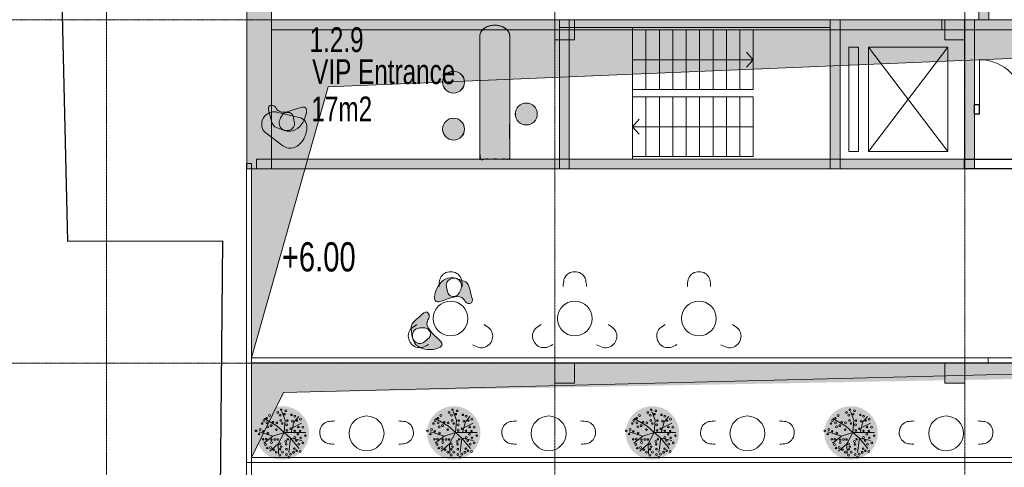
# Model space of a CAD drawing. Header units: millimetres. Extents: x -409347 to -76892, y 286088 to 1850972.
# Tile 285 of 364: x -300041 to -280219, y 1157679 to 1166691. Entities that reach past the tile are written whole.
import ezdxf

# ---------------------------------------------------------------- set-up
doc = ezdxf.new("R2010")
doc.units = ezdxf.units.MM
doc.linetypes.add('DGN Style 2', pattern=[3.08948, 1.853688, -1.235792])
doc.linetypes.add('DGN Style 4', pattern=[4.946257, 2.471584, -1.235792, 0.003089, -1.235792])
for name, color, linetype, lineweight in [('A_BU_CONCRETE_S_FILL', 7, 'Continuous', 0), ('A_BU_DOOR_S', 7, 'Continuous', 0), ('A_BU_ESC_ELE_E', 250, 'Continuous', 0), ('A_BU_PIERCING-DOWN', 7, 'Continuous', 0), ('A_BU_STAIRS_E', 32, 'Continuous', 0), ('A_P_ALLG_RWO_X_X', 20, 'Continuous', 30), ('A_P_MOEB_LOS_X_S', 18, 'Continuous', 0), ('A_P_MOEB_LOS_X_X', 9, 'Continuous', 0), ('A_P_TEXT_100_X_T', 80, 'Continuous', 0), ('A_P_WAND_BET_A_X', 25, 'Continuous', 0), ('A_P_WAND_BET_V_X', 131, 'DGN Style 2', 0), ('A_P_WAND_BET_X_X', 251, 'Continuous', 30), ('W_MÖBEL LINIE', 252, 'Continuous', 13), ('W_TEXT1', 251, 'Continuous', 13), ('X_SCHRAFFUR 3', 65, 'Continuous', 0), ('Y_MENSCHEN (VOR GLAS)', 30, 'Continuous', 0), ('Z_RAUMSTEMPEL', 251, 'Continuous', 0)]:
    doc.layers.add(name, color=color, linetype=linetype, lineweight=lineweight)
doc.layers.add('A_P_ACHS_HAR_X_X', color=70, linetype='DGN Style 4', lineweight=0, transparency=0.7)
doc.styles.add('HPP200-25', font='arial.ttf', dxfattribs={"width": 0.7, "height": 0.5})
doc.styles.add('HPP200-35', font='arial.ttf', dxfattribs={"width": 0.714286, "height": 0.7})

# ---------------------------------------------------------------- blocks, each defined once
blk = doc.blocks.new('*U465')
at = {"layer": 'Y_MENSCHEN (VOR GLAS)', "linetype": 'Continuous', "transparency": 33554508, "extrusion": (0, 0, -1)}
h = blk.add_hatch(color=256, dxfattribs=at)
edge = h.paths.add_edge_path()
edge.add_spline(control_points=[(-0.144, -0.308), (-0.092, -0.397), (0.085, -0.373), (0.335, -0.404), (0.31, -0.247), (0.063, -0.202), (0.149, 0.098), (0.15, 0.404), (-0.21, 0.255), (-0.335, -0.057), (-0.186, -0.235), (-0.144, -0.308)], knot_values=[0, 0, 0, 0, 0.14717, 0.223427, 0.264495, 0.315541, 0.530984, 0.576721, 0.696815, 0.881374, 1, 1, 1, 1], degree=3, periodic=0)
edge = h.paths.add_edge_path(flags=16)
edge.add_spline(control_points=[(-0.241, -0.136), (-0.256, -0.096), (-0.252, -0.013), (-0.17, 0.067), (-0.077, 0.062), (0.006, 0.071), (0.083, 0.044), (0.116, -0.03), (0.116, -0.114), (0.041, -0.177), (-0.041, -0.247), (-0.177, -0.24), (-0.229, -0.169), (-0.241, -0.136)], knot_values=[0, 0, 0, 0, 0.121659, 0.207681, 0.296391, 0.37264, 0.453094, 0.504047, 0.594724, 0.666593, 0.772199, 0.899184, 1, 1, 1, 1], degree=3, periodic=0)
at = {"layer": 'Y_MENSCHEN (VOR GLAS)', "transparency": 33554508}
for points, start_tangent, end_tangent in [([(0.144, -0.308), (-0.156, -0.387), (-0.314, -0.356), (-0.299, -0.271), (-0.206, -0.218), (-0.147, 0.233), (-0.137, 0.329), (0.109, 0.268), (0.266, -0.089), (0.144, -0.308)], (-0.504181, -0.863598), (-0.504181, -0.863598)), ([(0.241, -0.136), (0.233, -0.008), (0.167, 0.054), (0.074, 0.064), (-0.006, 0.065), (-0.083, 0.03), (-0.107, -0.018), (-0.102, -0.113), (-0.051, -0.169), (0.042, -0.23), (0.175, -0.219), (0.241, -0.136)], (0.34202, 0.939693), (0.34202, 0.939693))]:
    blk.add_spline(points, degree=3, dxfattribs=dict(at, start_tangent=start_tangent, end_tangent=end_tangent))
blk = doc.blocks.new('*U467')
at = {"layer": 'A_BU_ESC_ELE_E'}
for p, q in [((-0.678, -1.131), (0.678, 1.131)), ((0.908, -0.956), (-0.908, 0.956))]:
    blk.add_line(p, q, dxfattribs=at)
blk.add_3dface([(0.908, -0.956), (0.678, 1.131), (-0.908, 0.956), (-0.678, -1.131)], dxfattribs=at)

msp = doc.modelspace()

# ---------------------------------------------------------------- hatches: boundary and pattern name
at = {"layer": 'A_BU_CONCRETE_S_FILL', "ltscale": 4.744342, "extrusion": (0, 0, -1)}
msp.add_hatch(color=256, dxfattribs=at).paths.add_polyline_path([(294969, 1163686), (294969, 1188786), (295469, 1188786), (295469, 1163686)], flags=0)
at = {"layer": 'A_BU_CONCRETE_S_FILL', "extrusion": (0, 0, -1)}
msp.add_hatch(color=256, dxfattribs=at).paths.add_polyline_path([(280732, 1166686), (280532, 1166686), (280532, 1182136), (280732, 1182136)], flags=0)
at = {"layer": 'A_BU_CONCRETE_S_FILL'}
msp.add_hatch(color=256, dxfattribs=at).paths.add_polyline_path([(-294969, 1166486), (-294969, 1166686), (-272627, 1166686), (-272627, 1166486)], flags=0)
for points in [[(-288869, 1166686), (-289269, 1166686), (-289269, 1166286), (-288869, 1166286)], [(-289177, 1166686), (-289177, 1163686), (-288977, 1163686), (-288977, 1166686)], [(-289177, 1166536), (-283723, 1166536), (-283723, 1166686), (-289177, 1166686)], [(-283723, 1166686), (-283723, 1163686), (-283523, 1163686), (-283523, 1166686)], [(-281022, 1166486), (-281022, 1166686), (-281475, 1166686), (-281475, 1166486)], [(-281014, 1166686), (-281414, 1166686), (-281414, 1166286), (-281014, 1166286)], [(-280822, 1166686), (-281022, 1166686), (-281022, 1163886), (-280822, 1163886)], [(-289177, 1163686), (-280822, 1163686), (-280822, 1163886), (-289177, 1163886)], [(-289269, 1159375), (-289269, 1159775), (-288869, 1159775), (-288869, 1159375)], [(-281414, 1159374), (-281414, 1159774), (-281014, 1159774), (-281014, 1159374)]]:
    msp.add_hatch(color=256, dxfattribs=at).paths.add_polyline_path(points)
at = {"layer": 'A_BU_CONCRETE_S_FILL', "extrusion": (0, 0, -1)}
msp.add_hatch(color=256, dxfattribs=at).paths.add_polyline_path([(283523, 1166486), (283523, 1166686), (281475, 1166686), (281475, 1166486)])
at = {"layer": 'A_BU_CONCRETE_S_FILL', "ltscale": 4.744342, "transparency": 33554508}
msp.add_hatch(color=256, dxfattribs=at).paths.add_polyline_path([(-295277, 1163686), (-295277, 1163886), (-289177, 1163886), (-289177, 1163686)])
at = {"layer": 'A_BU_PIERCING-DOWN'}
for points in [[(-295377, 1159883), (-295377, 1163686), (-294969, 1163686), (-294969, 1166486), (-266238, 1166486), (-293832, 1165341)], [(-295377, 1157875), (-295377, 1159783), (-262937, 1159774), (-294729, 1159183)]]:
    msp.add_hatch(color=256, dxfattribs=at).paths.add_polyline_path(points)
at = {"layer": 'A_P_MOEB_LOS_X_S', "transparency": 33554508}
h = msp.add_hatch(color=256, dxfattribs=at)
edge = h.paths.add_edge_path()
edge.add_spline(control_points=[(-290177, 1166364), (-290177, 1166580), (-290477, 1166580), (-290777, 1166580), (-290777, 1166364), (-290777, 1165125), (-290777, 1163886), (-290477, 1163886), (-290177, 1163886), (-290177, 1165125), (-290177, 1166364)], knot_values=[0, 0, 0, 0.25, 0.25, 0.5, 0.5, 0.666667, 0.666667, 0.833333, 0.833333, 1, 1, 1], weights=[1, 0.707107, 1, 0.707107, 1, 1, 1, 1, 1, 1, 1], degree=2, periodic=0)
h = msp.add_hatch(color=256, dxfattribs=at)
edge = h.paths.add_edge_path()
edge.add_arc((-291307, 1165433), 221, 270, 450)
edge.add_arc((-291307, 1165433), 221, 90, 270)
h = msp.add_hatch(color=256, dxfattribs=at)
edge = h.paths.add_edge_path()
edge.add_arc((-289842, 1164792), 221, 270, 450)
edge.add_arc((-289842, 1164792), 221, 90, 270)
h = msp.add_hatch(color=256, dxfattribs=at)
edge = h.paths.add_edge_path()
edge.add_arc((-291307, 1164488), 221, 270, 450)
edge.add_arc((-291307, 1164488), 221, 90, 270)
at = {"layer": 'X_SCHRAFFUR 3', "transparency": 33554508}
h = msp.add_hatch(color=256, dxfattribs=at)
edge = h.paths.add_edge_path()
edge.add_arc((-294753, 1158371), 539, 180, 540)
h = msp.add_hatch(color=256, dxfattribs=at)
edge = h.paths.add_edge_path()
edge.add_arc((-291304, 1158371), 539, 180, 540)
h = msp.add_hatch(color=256, dxfattribs=at)
edge = h.paths.add_edge_path()
edge.add_arc((-287304, 1158371), 539, 180, 540)
h = msp.add_hatch(color=256, dxfattribs=at)
edge = h.paths.add_edge_path()
edge.add_arc((-283304, 1158371), 539, 180, 540)
at = {"layer": 'Y_MENSCHEN (VOR GLAS)', "linetype": 'Continuous', "transparency": 33554508, "extrusion": (0, 0, -1)}
h = msp.add_hatch(color=256, dxfattribs=at)
edge = h.paths.add_edge_path()
edge.add_spline(control_points=[(291093, 1161426), (290994, 1161394), (290980, 1161216), (290896, 1160978), (291055, 1160969), (291152, 1161201), (291426, 1161053), (291725, 1160986), (291656, 1161370), (291378, 1161558), (291172, 1161451), (291093, 1161426)], knot_values=[0, 0, 0, 0, 0.14717, 0.223427, 0.264495, 0.315541, 0.530984, 0.576721, 0.696815, 0.881374, 1, 1, 1, 1], degree=3, periodic=0)
edge = h.paths.add_edge_path(flags=16)
edge.add_spline(control_points=[(291281, 1161484), (291324, 1161489), (291403, 1161468), (291465, 1161371), (291439, 1161282), (291430, 1161198), (291387, 1161128), (291308, 1161112), (291226, 1161130), (291181, 1161217), (291129, 1161312), (291166, 1161444), (291246, 1161479), (291281, 1161484)], knot_values=[0, 0, 0, 0, 0.121659, 0.207681, 0.296391, 0.37264, 0.453094, 0.504047, 0.594724, 0.666593, 0.772199, 0.899184, 1, 1, 1, 1], degree=3, periodic=0)
h = msp.add_hatch(color=256, dxfattribs=at)
edge = h.paths.add_edge_path()
edge.add_spline(control_points=[(292161, 1160469), (292177, 1160571), (292026, 1160666), (291853, 1160849), (291772, 1160712), (291933, 1160519), (291676, 1160343), (291480, 1160109), (291852, 1159994), (292147, 1160154), (292147, 1160386), (292161, 1160469)], knot_values=[0, 0, 0, 0, 0.14717, 0.223427, 0.264495, 0.315541, 0.530984, 0.576721, 0.696815, 0.881374, 1, 1, 1, 1], degree=3, periodic=0)
edge = h.paths.add_edge_path(flags=16)
edge.add_spline(control_points=[(292125, 1160275), (292111, 1160234), (292055, 1160174), (291941, 1160163), (291874, 1160227), (291803, 1160273), (291761, 1160344), (291783, 1160421), (291836, 1160486), (291935, 1160486), (292043, 1160488), (292143, 1160395), (292137, 1160308), (292125, 1160275)], knot_values=[0, 0, 0, 0, 0.121659, 0.207681, 0.296391, 0.37264, 0.453094, 0.504047, 0.594724, 0.666593, 0.772199, 0.899184, 1, 1, 1, 1], degree=3, periodic=0)

# ---------------------------------------------------------------- linework, layer by layer
at = {"color": 252, "true_color": 0x939598}
for points in [[(-280722, 1164786), (-280822, 1164786), (-280822, 1164986), (-280722, 1164986)], [(-280722, 1164786), (-280722, 1164986)], [(-279722, 1163686), (-281022, 1163686), (-281022, 1163886), (-279722, 1163886)]]:
    msp.add_lwpolyline(points, dxfattribs=at)
at = {"layer": 'A_BU_CONCRETE_S_FILL', "ltscale": 4.744342}
for p, q in [((-295469, 1163686), (-295469, 1188786)), ((-294969, 1188786), (-294969, 1163686)), ((-294969, 1163686), (-295469, 1163686))]:
    msp.add_line(p, q, dxfattribs=at)
at = {"layer": 'A_BU_CONCRETE_S_FILL'}
for p, q in [((-280732, 1166686), (-280732, 1182136)), ((-280532, 1182136), (-280532, 1166686)), ((-294969, 1166686), (-294969, 1166486)), ((-272627, 1166686), (-294969, 1166686)), ((-280532, 1166686), (-280732, 1166686)), ((-294969, 1166486), (-272627, 1166486)), ((-288869, 1159775), (-289269, 1159775)), ((-289269, 1159775), (-289269, 1159375)), ((-288869, 1159375), (-288869, 1159775)), ((-281014, 1159774), (-281414, 1159774)), ((-281414, 1159774), (-281414, 1159374)), ((-281014, 1159374), (-281014, 1159774)), ((-289269, 1159375), (-288869, 1159375)), ((-281414, 1159374), (-281014, 1159374))]:
    msp.add_line(p, q, dxfattribs=at)
at = {"layer": 'A_BU_CONCRETE_S_FILL', "ltscale": 4.744342, "transparency": 33554508}
for p, q in [((-289177, 1163886), (-295277, 1163886)), ((-295277, 1163886), (-295277, 1163686)), ((-289177, 1163686), (-289177, 1163886)), ((-295277, 1163686), (-289177, 1163686))]:
    msp.add_line(p, q, dxfattribs=at)
at = {"layer": 'A_BU_CONCRETE_S_FILL', "flags": 128}
for points in [[(-288869, 1166686), (-289269, 1166686), (-289269, 1166286), (-288869, 1166286)], [(-289177, 1166686), (-289177, 1163686), (-288977, 1163686), (-288977, 1166686)], [(-289177, 1166536), (-283723, 1166536), (-283723, 1166686), (-289177, 1166686)], [(-283723, 1166686), (-283723, 1163686), (-283523, 1163686), (-283523, 1166686)], [(-283523, 1166486), (-283523, 1166686), (-281475, 1166686), (-281475, 1166486)], [(-281022, 1166486), (-281022, 1166686), (-281475, 1166686), (-281475, 1166486)], [(-281014, 1166686), (-281414, 1166686), (-281414, 1166286), (-281014, 1166286)], [(-280822, 1166686), (-281022, 1166686), (-281022, 1163886), (-280822, 1163886)], [(-289177, 1163686), (-280822, 1163686), (-280822, 1163886), (-289177, 1163886)]]:
    msp.add_lwpolyline(points, close=True, dxfattribs=at)
at = {"layer": 'A_BU_DOOR_S', "color": 252, "true_color": 0x939598, "extrusion": (0, 0, -1)}
msp.add_line((-280722, 1164986), (-280722, 1165886), dxfattribs=at)
msp.add_ellipse((-280722, 1164986), major_axis=(636, 636), ratio=1, start_param=5.49779, end_param=7.068586, dxfattribs=at)
at = {"layer": 'A_BU_ESC_ELE_E'}
msp.add_3dface([(-283152, 1164036), (-283152, 1166136), (-283352, 1166136), (-283352, 1164036)], dxfattribs=at)
at = {"layer": 'A_BU_PIERCING-DOWN'}
for p, q in [((-266238, 1166486), (-294969, 1166486)), ((-294969, 1166486), (-294969, 1163686)), ((-293832, 1165341), (-266238, 1166486)), ((-295377, 1159883), (-293832, 1165341)), ((-294969, 1163686), (-295377, 1163686)), ((-295377, 1163686), (-295377, 1159883)), ((-295377, 1159883), (-295377, 1159883)), ((-271138, 1159783), (-295377, 1159783)), ((-295377, 1159783), (-295377, 1157875)), ((-294729, 1159183), (-271138, 1159783)), ((-295377, 1157875), (-294729, 1159183))]:
    msp.add_line(p, q, dxfattribs=at)
at = {"layer": 'A_BU_STAIRS_E'}
for p, q in [((-287703, 1166536), (-287703, 1163886)), ((-285273, 1165886), (-285408, 1166036)), ((-287703, 1165886), (-285273, 1165886)), ((-285273, 1165886), (-285408, 1165736)), ((-287703, 1164536), (-287568, 1164686)), ((-285273, 1164536), (-287703, 1164536)), ((-287703, 1164536), (-287568, 1164386))]:
    msp.add_line(p, q, dxfattribs=at)
for points in [[(-287703, 1166486), (-287703, 1165286), (-287433, 1165286), (-287433, 1166486)], [(-287433, 1166486), (-287433, 1165286), (-287163, 1165286), (-287163, 1166486)], [(-287163, 1166486), (-287163, 1165286), (-286893, 1165286), (-286893, 1166486)], [(-286893, 1166486), (-286893, 1165286), (-286623, 1165286), (-286623, 1166486)], [(-286623, 1166486), (-286623, 1165286), (-286353, 1165286), (-286353, 1166486)], [(-286353, 1166486), (-286353, 1165286), (-286083, 1165286), (-286083, 1166486)], [(-286083, 1166486), (-286083, 1165286), (-285813, 1165286), (-285813, 1166486)], [(-285813, 1166486), (-285813, 1165286), (-285543, 1165286), (-285543, 1166486)], [(-285543, 1166486), (-285543, 1165286), (-285273, 1165286), (-285273, 1166486)], [(-287703, 1163936), (-287703, 1165136), (-287433, 1165136), (-287433, 1163936)], [(-287433, 1163936), (-287433, 1165136), (-287163, 1165136), (-287163, 1163936)], [(-287163, 1163936), (-287163, 1165136), (-286893, 1165136), (-286893, 1163936)], [(-286893, 1163936), (-286893, 1165136), (-286623, 1165136), (-286623, 1163936)], [(-286623, 1163936), (-286623, 1165136), (-286353, 1165136), (-286353, 1163936)], [(-286353, 1163936), (-286353, 1165136), (-286083, 1165136), (-286083, 1163936)], [(-286083, 1163936), (-286083, 1165136), (-285813, 1165136), (-285813, 1163936)], [(-285813, 1163936), (-285813, 1165136), (-285543, 1165136), (-285543, 1163936)], [(-285543, 1163936), (-285543, 1165136), (-285273, 1165136), (-285273, 1163936)]]:
    msp.add_3dface(points, dxfattribs=at)
at = {"layer": 'A_P_ACHS_HAR_X_X', "ltscale": 0.000466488, "transparency": 33554477}
for p, q in [((-298297, 1198014), (-298297, 1108014)), ((-289269, 1198014), (-289269, 1108014)), ((-281014, 1198014), (-281014, 1108014)), ((-218481, 1166686), (-308481, 1166686)), ((-258295, 1159774), (-308481, 1159774))]:
    msp.add_line(p, q, dxfattribs=at)
at = {"layer": 'A_P_ALLG_RWO_X_X', "ltscale": 0.01}
msp.add_lwpolyline([(-299737, 1190165), (-299076, 1162230), (-295960, 1162237), (-296269, 1129096), (-262938, 1129180), (-262939, 1129934), (-247222, 1130104), (-224676, 1130992), (-223933, 1127653), (-223407, 1125748), (-216572, 1126609), (-198116, 1132504), (-204821, 1160115), (-209805, 1158859), (-209531, 1157510), (-225717, 1153238), (-227520, 1191746)], dxfattribs=at)
at = {"layer": 'A_P_MOEB_LOS_X_S', "transparency": 33554508, "flags": 128}
for points in [[(-291307, 1165211, 1), (-291307, 1165654, 1)], [(-289842, 1164570, 1), (-289842, 1165013, 1)], [(-291307, 1164266, 1), (-291307, 1164709, 1)]]:
    msp.add_lwpolyline(points, format="xyb", close=True, dxfattribs=at)
at = {"layer": 'A_P_MOEB_LOS_X_S', "transparency": 33554508}
msp.add_rational_spline([(-290177, 1166364), (-290177, 1166580), (-290477, 1166580), (-290777, 1166580), (-290777, 1166364), (-290777, 1165125), (-290777, 1163886), (-290477, 1163886), (-290177, 1163886), (-290177, 1165125), (-290177, 1166364)], [1, 0.707106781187, 1, 0.707106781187, 1, 1, 1, 1, 1, 1, 1], degree=2, knots=[0, 0, 0, 0.25, 0.25, 0.5, 0.5, 0.666667, 0.666667, 0.833333, 0.833333, 1, 1, 1], dxfattribs=at)
at = {"layer": 'A_P_MOEB_LOS_X_X', "transparency": 33554508}
msp.add_line((-290177, 1163886), (-290177, 1166364), dxfattribs=at)
at = {"layer": 'A_P_MOEB_LOS_X_X', "transparency": 33554508, "flags": 128}
msp.add_lwpolyline([(-290177, 1163886), (-290777, 1163886), (-290777, 1166364)], dxfattribs=at)
at = {"layer": 'A_P_MOEB_LOS_X_X', "transparency": 33554508}
for centre in [(-291307, 1165433), (-289842, 1164792), (-291307, 1164488)]:
    msp.add_circle(centre, 221, dxfattribs=at)
at = {"layer": 'A_P_MOEB_LOS_X_X', "transparency": 33554508, "extrusion": (0, 0, -1)}
msp.add_ellipse((-290477, 1166364), major_axis=(300, 0), ratio=0.71972, start_param=3.141593, end_param=6.283185, dxfattribs=at)
at = {"layer": 'A_P_WAND_BET_A_X', "transparency": 33554508}
msp.add_line((-280541, 1159882), (-280541, 1159782), dxfattribs=at)
at = {"layer": 'A_P_WAND_BET_A_X', "ltscale": 0.01}
msp.add_3dface([(-409347, 1850972), (-87526, 1850972), (-87526, 286088), (-409347, 286088)], dxfattribs=at)
at = {"layer": 'A_P_WAND_BET_A_X'}
for points in [[(-295477, 1163794), (-295377, 1163794), (-295377, 1157775), (-295477, 1157775)], [(-295377, 1157875), (-295377, 1157775), (-262937, 1157775), (-262937, 1157875)], [(-295477, 1157775), (-295377, 1157775), (-295377, 1137267), (-295477, 1137267)]]:
    msp.add_3dface(points, dxfattribs=at)
at = {"layer": 'A_P_WAND_BET_A_X', "transparency": 33554508}
for points in [[(-295477, 1163686), (-295377, 1163686), (-295377, 1157775), (-295477, 1157775)], [(-295377, 1159883), (-295377, 1159783), (-262937, 1159774), (-262937, 1159883)], [(-295377, 1157875), (-295377, 1157775), (-262937, 1157775), (-262937, 1157875)]]:
    msp.add_3dface(points, dxfattribs=at)
at = {"layer": 'A_P_WAND_BET_V_X'}
for points in [[(-393838, 1227393), (-393831, 1092383), (-110937, 1092398), (-110944, 1227408)], [(-393838, 1227383), (-393831, 1092383), (-110937, 1092398), (-110944, 1227398)]]:
    msp.add_3dface(points, dxfattribs=at)
at = {"layer": 'W_MÖBEL LINIE', "color": 3, "linetype": 'Continuous', "lineweight": 13, "transparency": 33554508}
for p, q in [((-294414, 1164724), (-294871, 1164832)), ((-295111, 1164436), (-294744, 1164154)), ((-294420, 1164171), (-294365, 1164223))]:
    msp.add_line(p, q, dxfattribs=at)
at = {"layer": 'W_MÖBEL LINIE', "transparency": 33554508, "flags": 128}
for points in [[(-291132, 1161319, 0.046214), (-291147, 1161459, 0.301411), (-291334, 1161614, 0.036991), (-291397, 1161614, 0.301411), (-291584, 1161459, 0.046214), (-291599, 1161320)], [(-288632, 1161319, 0.046214), (-288647, 1161459, 0.301411), (-288834, 1161614, 0.036991), (-288897, 1161614, 0.301411), (-289084, 1161459, 0.046214), (-289099, 1161320)], [(-286132, 1161319, 0.046214), (-286147, 1161459, 0.301411), (-286334, 1161614, 0.036991), (-286397, 1161614, 0.301411), (-286584, 1161459, 0.046214), (-286599, 1161320)], [(-292044, 1160555, 0.046214), (-292158, 1160472, 0.301411), (-292199, 1160233, 0.036991), (-292167, 1160177, 0.301411), (-291939, 1160093, 0.046214), (-291811, 1160150)], [(-290926, 1160147, 0.046214), (-290798, 1160090, 0.301411), (-290570, 1160174, 0.036991), (-290538, 1160229, 0.301411), (-290579, 1160469, 0.046214), (-290692, 1160551)], [(-289544, 1160555, 0.046214), (-289658, 1160472, 0.301411), (-289699, 1160233, 0.036991), (-289667, 1160177, 0.301411), (-289439, 1160093, 0.046214), (-289311, 1160150)], [(-288426, 1160147, 0.046214), (-288298, 1160090, 0.301411), (-288070, 1160174, 0.036991), (-288038, 1160229, 0.301411), (-288079, 1160469, 0.046214), (-288192, 1160551)], [(-287044, 1160555, 0.046214), (-287158, 1160472, 0.301411), (-287199, 1160233, 0.036991), (-287167, 1160177, 0.301411), (-286939, 1160093, 0.046214), (-286811, 1160150)], [(-285926, 1160147, 0.046214), (-285798, 1160090, 0.301411), (-285570, 1160174, 0.036991), (-285538, 1160229, 0.301411), (-285579, 1160469, 0.046214), (-285692, 1160551)], [(-293698, 1158611, 0.046214), (-293838, 1158598, 0.301411), (-293997, 1158415, 0.036991), (-293998, 1158351, 0.301411), (-293847, 1158161, 0.046214), (-293708, 1158143)], [(-292416, 1158611, -0.046214), (-292277, 1158598, -0.301411), (-292118, 1158415, -0.036991), (-292116, 1158351, -0.301411), (-292268, 1158161, -0.046214), (-292407, 1158143)], [(-290033, 1158611, 0.046214), (-290172, 1158598, 0.301411), (-290332, 1158415, 0.036991), (-290333, 1158351, 0.301411), (-290182, 1158161, 0.046214), (-290043, 1158143)], [(-288751, 1158611, -0.046214), (-288612, 1158598, -0.301411), (-288452, 1158415, -0.036991), (-288451, 1158351, -0.301411), (-288603, 1158161, -0.046214), (-288741, 1158143)], [(-286033, 1158611, 0.046214), (-286172, 1158598, 0.301411), (-286332, 1158415, 0.036991), (-286333, 1158351, 0.301411), (-286182, 1158161, 0.046214), (-286043, 1158143)], [(-284751, 1158611, -0.046214), (-284612, 1158598, -0.301411), (-284452, 1158415, -0.036991), (-284451, 1158351, -0.301411), (-284603, 1158161, -0.046214), (-284741, 1158143)], [(-282033, 1158611, 0.046214), (-282172, 1158598, 0.301411), (-282332, 1158415, 0.036991), (-282333, 1158351, 0.301411), (-282182, 1158161, 0.046214), (-282043, 1158143)], [(-280751, 1158611, -0.046214), (-280612, 1158598, -0.301411), (-280452, 1158415, -0.036991), (-280451, 1158351, -0.301411), (-280603, 1158161, -0.046214), (-280741, 1158143)]]:
    msp.add_lwpolyline(points, format="xyb", dxfattribs=at)
at = {"layer": 'W_MÖBEL LINIE', "transparency": 33554508}
for centre in [(-291367, 1160674), (-288867, 1160674), (-286367, 1160674), (-293057, 1158362), (-289392, 1158362), (-285392, 1158362), (-281392, 1158362)]:
    msp.add_circle(centre, 350, dxfattribs=at)
at = {"layer": 'W_MÖBEL LINIE', "color": 3, "linetype": 'Continuous', "lineweight": 13, "transparency": 33554508}
for centre, radius, start, end in [((-294919, 1164587), 250, 79.0701, 208.6382), ((-294460, 1164530), 200, 358.2253, 76.7152), ((-295050, 1164515), 100, 208.6382, 232.4535), ((-294790, 1164540), 530, 323.2395, 358.2253), ((-294592, 1164352), 250, 232.4535, 313.4927)]:
    msp.add_arc(centre, radius, start, end, dxfattribs=at)
at = {"layer": 'Y_MENSCHEN (VOR GLAS)', "transparency": 33554508, "flags": 128}
for points in [[(-294719, 1158382), (-294700, 1158630), (-294764, 1158803)], [(-291270, 1158382), (-291250, 1158630), (-291315, 1158803)], [(-287270, 1158382), (-287250, 1158630), (-287315, 1158803)], [(-283270, 1158382), (-283250, 1158630), (-283315, 1158803)], [(-294719, 1158382), (-294861, 1158508), (-295122, 1158659)], [(-294573, 1158382), (-294517, 1158595), (-294425, 1158704)], [(-291270, 1158382), (-291411, 1158508), (-291672, 1158659)], [(-291124, 1158382), (-291067, 1158595), (-290976, 1158704)], [(-287270, 1158382), (-287411, 1158508), (-287672, 1158659)], [(-287124, 1158382), (-287067, 1158595), (-286976, 1158704)], [(-283270, 1158382), (-283411, 1158508), (-283672, 1158659)], [(-283124, 1158382), (-283067, 1158595), (-282976, 1158704)], [(-294947, 1158304), (-295221, 1158395)], [(-294549, 1158474), (-294365, 1158568)], [(-291497, 1158304), (-291771, 1158395)], [(-291099, 1158474), (-290915, 1158568)], [(-287497, 1158304), (-287771, 1158395)], [(-287099, 1158474), (-286915, 1158568)], [(-283497, 1158304), (-283771, 1158395)], [(-283099, 1158474), (-282915, 1158568)], [(-294719, 1158382), (-294947, 1158304), (-295127, 1158164)], [(-294719, 1158382), (-294841, 1158151), (-294833, 1157952)], [(-294719, 1158382), (-294587, 1158268), (-294417, 1158054)], [(-294719, 1158382), (-294284, 1158382)], [(-294587, 1158268), (-294623, 1157979)], [(-294587, 1158268), (-294361, 1158220)], [(-291270, 1158382), (-291497, 1158304), (-291677, 1158164)], [(-291270, 1158382), (-291391, 1158151), (-291384, 1157952)], [(-291270, 1158382), (-291137, 1158268), (-290968, 1158054)], [(-291270, 1158382), (-290834, 1158382)], [(-291137, 1158268), (-291174, 1157979)], [(-291137, 1158268), (-290912, 1158220)], [(-287270, 1158382), (-287497, 1158304), (-287677, 1158164)], [(-287270, 1158382), (-287391, 1158151), (-287384, 1157952)], [(-287270, 1158382), (-287137, 1158268), (-286968, 1158054)], [(-287270, 1158382), (-286834, 1158382)], [(-287137, 1158268), (-287174, 1157979)], [(-287137, 1158268), (-286912, 1158220)], [(-283270, 1158382), (-283497, 1158304), (-283677, 1158164)], [(-283270, 1158382), (-283391, 1158151), (-283384, 1157952)], [(-283270, 1158382), (-283137, 1158268), (-282968, 1158054)], [(-283270, 1158382), (-282834, 1158382)], [(-283137, 1158268), (-283174, 1157979)], [(-283137, 1158268), (-282912, 1158220)], [(-294841, 1158151), (-295007, 1158006)], [(-291391, 1158151), (-291558, 1158006)], [(-287391, 1158151), (-287558, 1158006)], [(-283391, 1158151), (-283558, 1158006)]]:
    msp.add_lwpolyline(points, dxfattribs=at)
at = {"layer": 'Y_MENSCHEN (VOR GLAS)', "transparency": 33554508}
for centre, radius in [((-294843, 1158785), 19.1), ((-294778, 1158837), 15.5), ((-294684, 1158818), 19.1), ((-291394, 1158785), 19.1), ((-291329, 1158837), 15.5), ((-291234, 1158818), 19.1), ((-287394, 1158785), 19.1), ((-287329, 1158837), 15.5), ((-287234, 1158818), 19.1), ((-283394, 1158785), 19.1), ((-283329, 1158837), 15.5), ((-283234, 1158818), 19.1), ((-295124, 1158619), 19.1), ((-295066, 1158576), 19.1), ((-295069, 1158669), 15.5), ((-295013, 1158720), 19.1), ((-294942, 1158587), 15.5), ((-294867, 1158572), 19.1), ((-294800, 1158728), 19.1), ((-294785, 1158624), 19.1), ((-294711, 1158748), 15.5), ((-294652, 1158619), 15.5), ((-294569, 1158735), 15.5), ((-294552, 1158608), 19.1), ((-294503, 1158705), 19.1), ((-294459, 1158620), 15.5), ((-294388, 1158649), 19.1), ((-291675, 1158619), 19.1), ((-291616, 1158576), 19.1), ((-291619, 1158669), 15.5), ((-291564, 1158720), 19.1), ((-291493, 1158587), 15.5), ((-291418, 1158572), 19.1), ((-291350, 1158728), 19.1), ((-291336, 1158624), 19.1), ((-291261, 1158748), 15.5), ((-291203, 1158619), 15.5), ((-291120, 1158735), 15.5), ((-291103, 1158608), 19.1), ((-291053, 1158705), 19.1), ((-291010, 1158620), 15.5), ((-290939, 1158649), 19.1), ((-287675, 1158619), 19.1), ((-287616, 1158576), 19.1), ((-287619, 1158669), 15.5), ((-287564, 1158720), 19.1), ((-287493, 1158587), 15.5), ((-287418, 1158572), 19.1), ((-287350, 1158728), 19.1), ((-287336, 1158624), 19.1), ((-287261, 1158748), 15.5), ((-287203, 1158619), 15.5), ((-287120, 1158735), 15.5), ((-287103, 1158608), 19.1), ((-287053, 1158705), 19.1), ((-287010, 1158620), 15.5), ((-286939, 1158649), 19.1), ((-283675, 1158619), 19.1), ((-283616, 1158576), 19.1), ((-283619, 1158669), 15.5), ((-283564, 1158720), 19.1), ((-283493, 1158587), 15.5), ((-283418, 1158572), 19.1), ((-283350, 1158728), 19.1), ((-283336, 1158624), 19.1), ((-283261, 1158748), 15.5), ((-283203, 1158619), 15.5), ((-283120, 1158735), 15.5), ((-283103, 1158608), 19.1), ((-283053, 1158705), 19.1), ((-283010, 1158620), 15.5), ((-282939, 1158649), 19.1), ((-295284, 1158410), 19.1), ((-295202, 1158438), 19.1), ((-295159, 1158561), 15.5), ((-295135, 1158401), 15.5), ((-295047, 1158494), 19.1), ((-294979, 1158517), 19.1), ((-294874, 1158438), 15.5), ((-294756, 1158560), 15.5), ((-294664, 1158535), 19.1), ((-294660, 1158422), 19.1), ((-294586, 1158455), 15.5), ((-294505, 1158411), 15.5), ((-294431, 1158490), 15.5), ((-294396, 1158412), 15.5), ((-294342, 1158488), 19.1), ((-291834, 1158410), 19.1), ((-291753, 1158438), 19.1), ((-291710, 1158561), 15.5), ((-291686, 1158401), 15.5), ((-291598, 1158494), 19.1), ((-291530, 1158517), 19.1), ((-291424, 1158438), 15.5), ((-291307, 1158560), 15.5), ((-291215, 1158535), 19.1), ((-291211, 1158422), 19.1), ((-291137, 1158455), 15.5), ((-291055, 1158411), 15.5), ((-290982, 1158490), 15.5), ((-290946, 1158412), 15.5), ((-290892, 1158488), 19.1), ((-287834, 1158410), 19.1), ((-287753, 1158438), 19.1), ((-287710, 1158561), 15.5), ((-287686, 1158401), 15.5), ((-287598, 1158494), 19.1), ((-287530, 1158517), 19.1), ((-287424, 1158438), 15.5), ((-287307, 1158560), 15.5), ((-287215, 1158535), 19.1), ((-287211, 1158422), 19.1), ((-287137, 1158455), 15.5), ((-287055, 1158411), 15.5), ((-286982, 1158490), 15.5), ((-286946, 1158412), 15.5), ((-286892, 1158488), 19.1), ((-283834, 1158410), 19.1), ((-283753, 1158438), 19.1), ((-283710, 1158561), 15.5), ((-283686, 1158401), 15.5), ((-283598, 1158494), 19.1), ((-283530, 1158517), 19.1), ((-283424, 1158438), 15.5), ((-283307, 1158560), 15.5), ((-283215, 1158535), 19.1), ((-283211, 1158422), 19.1), ((-283137, 1158455), 15.5), ((-283055, 1158411), 15.5), ((-282982, 1158490), 15.5), ((-282946, 1158412), 15.5), ((-282892, 1158488), 19.1), ((-295223, 1158348), 15.5), ((-295141, 1158243), 15.5), ((-295082, 1158248), 19.1), ((-295043, 1158369), 19.1), ((-294974, 1158176), 19.1), ((-294973, 1158236), 15.5), ((-294907, 1158241), 19.1), ((-294846, 1158239), 15.5), ((-294686, 1158199), 19.1), ((-294644, 1158244), 15.5), ((-294501, 1158277), 19.1), ((-294470, 1158215), 15.5), ((-294439, 1158345), 19.1), ((-294386, 1158272), 15.5), ((-294289, 1158317), 15.5), ((-291774, 1158348), 15.5), ((-291691, 1158243), 15.5), ((-291632, 1158248), 19.1), ((-291593, 1158369), 19.1), ((-291525, 1158176), 19.1), ((-291524, 1158236), 15.5), ((-291458, 1158241), 19.1), ((-291396, 1158239), 15.5), ((-291236, 1158199), 19.1), ((-291194, 1158244), 15.5), ((-291052, 1158277), 19.1), ((-291020, 1158215), 15.5), ((-290989, 1158345), 19.1), ((-290937, 1158272), 15.5), ((-290840, 1158317), 15.5), ((-287774, 1158348), 15.5), ((-287691, 1158243), 15.5), ((-287632, 1158248), 19.1), ((-287593, 1158369), 19.1), ((-287525, 1158176), 19.1), ((-287524, 1158236), 15.5), ((-287458, 1158241), 19.1), ((-287396, 1158239), 15.5), ((-287236, 1158199), 19.1), ((-287194, 1158244), 15.5), ((-287052, 1158277), 19.1), ((-287020, 1158215), 15.5), ((-286989, 1158345), 19.1), ((-286937, 1158272), 15.5), ((-286840, 1158317), 15.5), ((-283774, 1158348), 15.5), ((-283691, 1158243), 15.5), ((-283632, 1158248), 19.1), ((-283593, 1158369), 19.1), ((-283525, 1158176), 19.1), ((-283524, 1158236), 15.5), ((-283458, 1158241), 19.1), ((-283396, 1158239), 15.5), ((-283236, 1158199), 19.1), ((-283194, 1158244), 15.5), ((-283052, 1158277), 19.1), ((-283020, 1158215), 15.5), ((-282989, 1158345), 19.1), ((-282937, 1158272), 15.5), ((-282840, 1158317), 15.5), ((-295090, 1158139), 19.1), ((-295056, 1158066), 15.5), ((-294994, 1158079), 19.1), ((-294927, 1158033), 15.5), ((-294875, 1157983), 19.1), ((-294804, 1158150), 19.1), ((-294799, 1158041), 15.5), ((-294778, 1158093), 15.5), ((-294751, 1157984), 19.1), ((-294676, 1158140), 15.5), ((-294673, 1158041), 19.1), ((-294527, 1157980), 19.1), ((-294511, 1158054), 15.5), ((-294466, 1158012), 15.5), ((-294424, 1158144), 19.1), ((-294396, 1157997), 19.1), ((-294338, 1158170), 19.1), ((-291640, 1158139), 19.1), ((-291606, 1158066), 15.5), ((-291545, 1158079), 19.1), ((-291477, 1158033), 15.5), ((-291425, 1157983), 19.1), ((-291355, 1158150), 19.1), ((-291350, 1158041), 15.5), ((-291329, 1158093), 15.5), ((-291301, 1157984), 19.1), ((-291224, 1158041), 19.1), ((-291227, 1158140), 15.5), ((-291078, 1157980), 19.1), ((-291061, 1158054), 15.5), ((-291017, 1158012), 15.5), ((-290974, 1158144), 19.1), ((-290947, 1157997), 19.1), ((-290889, 1158170), 19.1), ((-287640, 1158139), 19.1), ((-287606, 1158066), 15.5), ((-287545, 1158079), 19.1), ((-287477, 1158033), 15.5), ((-287425, 1157983), 19.1), ((-287355, 1158150), 19.1), ((-287350, 1158041), 15.5), ((-287329, 1158093), 15.5), ((-287301, 1157984), 19.1), ((-287224, 1158041), 19.1), ((-287227, 1158140), 15.5), ((-287078, 1157980), 19.1), ((-287061, 1158054), 15.5), ((-287017, 1158012), 15.5), ((-286974, 1158144), 19.1), ((-286947, 1157997), 19.1), ((-286889, 1158170), 19.1), ((-283640, 1158139), 19.1), ((-283606, 1158066), 15.5), ((-283545, 1158079), 19.1), ((-283477, 1158033), 15.5), ((-283425, 1157983), 19.1), ((-283355, 1158150), 19.1), ((-283350, 1158041), 15.5), ((-283329, 1158093), 15.5), ((-283301, 1157984), 19.1), ((-283224, 1158041), 19.1), ((-283227, 1158140), 15.5), ((-283078, 1157980), 19.1), ((-283061, 1158054), 15.5), ((-283017, 1158012), 15.5), ((-282974, 1158144), 19.1), ((-282947, 1157997), 19.1), ((-282889, 1158170), 19.1), ((-294805, 1157924), 19.1), ((-294673, 1157935), 19.1), ((-294625, 1157886), 19.1), ((-294592, 1157942), 19.1), ((-291356, 1157924), 19.1), ((-291224, 1157935), 19.1), ((-291176, 1157886), 19.1), ((-291143, 1157942), 19.1), ((-287356, 1157924), 19.1), ((-287224, 1157935), 19.1), ((-287176, 1157886), 19.1), ((-287143, 1157942), 19.1), ((-283356, 1157924), 19.1), ((-283224, 1157935), 19.1), ((-283176, 1157886), 19.1), ((-283143, 1157942), 19.1)]:
    msp.add_circle(centre, radius, dxfattribs=at)
for points, start_tangent, end_tangent in [([(-291093, 1161426), (-290951, 1161149), (-290947, 1160989), (-291034, 1160984), (-291105, 1161065), (-291558, 1161026), (-291654, 1161015), (-291647, 1161268), (-291332, 1161498), (-291093, 1161426)], (0.951448, -0.30781), (0.951448, -0.30781)), ([(-291281, 1161484), (-291404, 1161448), (-291451, 1161371), (-291441, 1161278), (-291424, 1161199), (-291374, 1161131), (-291322, 1161118), (-291230, 1161144), (-291187, 1161206), (-291146, 1161309), (-291186, 1161437), (-291281, 1161484)], (-0.991099, 0.133127), (-0.991099, 0.133127)), ([(-292161, 1160469), (-291980, 1160722), (-291839, 1160799), (-291796, 1160724), (-291834, 1160623), (-291591, 1160238), (-291538, 1160158), (-291767, 1160048), (-292115, 1160222), (-292161, 1160469)], (-0.163023, 0.986622), (-0.163023, 0.986622)), ([(-292125, 1160275), (-292038, 1160182), (-291947, 1160176), (-291869, 1160227), (-291807, 1160278), (-291770, 1160354), (-291782, 1160406), (-291847, 1160476), (-291922, 1160486), (-292033, 1160474), (-292128, 1160381), (-292125, 1160275)], (0.336428, -0.941709), (0.336428, -0.941709))]:
    msp.add_spline(points, degree=3, dxfattribs=dict(at, start_tangent=start_tangent, end_tangent=end_tangent))

# ---------------------------------------------------------------- block references
at = {"layer": 'A_BU_ESC_ELE_E', "xscale": 1000, "yscale": 1000, "zscale": 1000, "rotation": 173.6948148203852}
msp.add_blockref('*U467', (-282154, 1165086), dxfattribs=at)
at = {"layer": 'Y_MENSCHEN (VOR GLAS)', "transparency": 33554508, "xscale": 1000, "yscale": 1000, "zscale": 1000, "rotation": 282.4555259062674}
msp.add_blockref('*U465', (-294599, 1164724), dxfattribs=at)

# ---------------------------------------------------------------- texts
at = {"layer": 'A_P_TEXT_100_X_T', "color": 6, "true_color": 0xff00ff, "transparency": 33554508, "style": 'HPP200-35', "width": 0.714286}
msp.add_text('+6.00', height=588.6, dxfattribs=at).set_placement((-294763, 1161622))
at = {"layer": 'A_P_WAND_BET_X_X', "transparency": 33554508, "style": 'HPP200-25', "width": 0.7}
msp.add_text('17m2', height=500, dxfattribs=at).set_placement((-294169, 1164644))
at = {"layer": 'W_TEXT1', "transparency": 33554508, "style": 'HPP200-25', "width": 0.7}
msp.add_text('VIP Entrance', height=500, dxfattribs=at).set_placement((-294153, 1165395))
at = {"layer": 'Z_RAUMSTEMPEL', "transparency": 33554508, "style": 'HPP200-25', "width": 0.7}
msp.add_text('1.2.9', height=500, dxfattribs=at).set_placement((-294205, 1166039))

doc.saveas('drawing.dxf')
